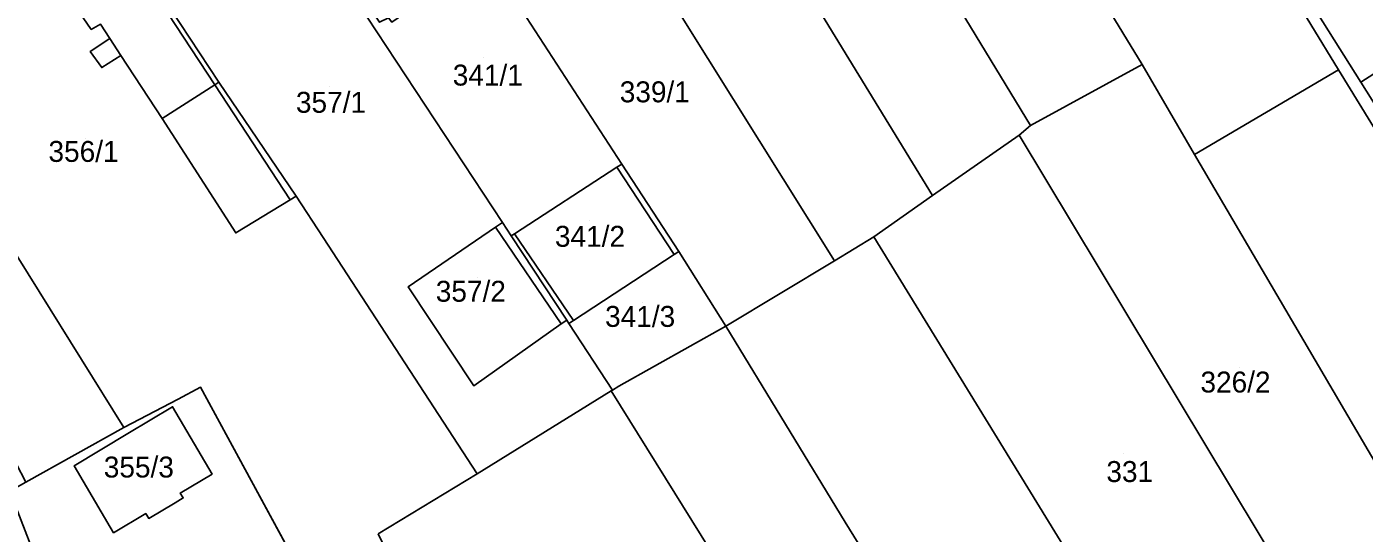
# Model space of a CAD drawing. Extents: x -263943 to -261149, y -1236934 to -1230686.
# Drawn here: x -262746.5 to -262618.9, y -1235729 to -1235680.6 of the extents above; entities that cross this region are included whole.
import ezdxf

# ---------------------------------------------------------------- set-up
doc = ezdxf.new("R2010")
doc.units = 0
for name, color, linetype in [('body_kn', 7, 'Continuous'), ('kladpar_druhypozemkov', 7, 'Continuous'), ('kladpar_hranice', 7, 'Continuous'), ('kladpar_parcelnecisla', 7, 'Continuous'), ('kladpar_plochy', 7, 'Continuous'), ('zappar_hrandruhpozemk', 7, 'Continuous')]:
    doc.layers.add(name, color=color, linetype=linetype)

msp = doc.modelspace()

# ---------------------------------------------------------------- linework, layer by layer
at = {"layer": 'body_kn'}
for p, q in [((-262740.39, -1235680.9), (-262740.39, -1235680.9)), ((-262738.6, -1235681.79), (-262738.6, -1235681.79)), ((-262740.48, -1235683.02), (-262740.48, -1235683.02)), ((-262737.55, -1235683.39), (-262737.55, -1235683.39)), ((-262737.55, -1235683.39), (-262737.55, -1235683.39)), ((-262739.38, -1235684.55), (-262739.38, -1235684.55)), ((-262640.08, -1235684.27), (-262640.08, -1235684.27)), ((-262621.32, -1235684.76), (-262621.32, -1235684.76)), ((-262619.21, -1235685.94), (-262619.21, -1235685.94)), ((-262619.21, -1235685.94), (-262619.21, -1235685.94)), ((-262728.59, -1235686.2), (-262728.59, -1235686.2)), ((-262728.2, -1235685.95), (-262728.2, -1235685.95)), ((-262728.2, -1235685.95), (-262728.2, -1235685.95)), ((-262733.62, -1235689.41), (-262733.62, -1235689.41)), ((-262651.82, -1235691.02), (-262651.82, -1235691.02)), ((-262650.72, -1235690.09), (-262650.72, -1235690.09)), ((-262650.72, -1235690.09), (-262650.72, -1235690.09)), ((-262635.09, -1235692.85), (-262635.09, -1235692.85)), ((-262690.21, -1235694.08), (-262690.21, -1235694.08)), ((-262690.21, -1235694.08), (-262690.21, -1235694.08)), ((-262689.73, -1235693.77), (-262689.73, -1235693.77)), ((-262721.4, -1235697.17), (-262721.4, -1235697.17)), ((-262720.82, -1235696.82), (-262720.82, -1235696.82)), ((-262720.82, -1235696.82), (-262720.82, -1235696.82)), ((-262660.08, -1235696.76), (-262660.08, -1235696.76)), ((-262701.79, -1235699.81), (-262701.79, -1235699.81)), ((-262701.79, -1235699.81), (-262701.79, -1235699.81)), ((-262701.12, -1235699.35), (-262701.12, -1235699.35)), ((-262701.12, -1235699.35), (-262701.12, -1235699.35)), ((-262726.59, -1235700.34), (-262726.59, -1235700.34)), ((-262718.25, -1235700.77), (-262718.25, -1235700.77)), ((-262700.29, -1235700.61), (-262700.29, -1235700.61)), ((-262700, -1235700.43), (-262700, -1235700.43)), ((-262700, -1235700.43), (-262700, -1235700.43)), ((-262665.7, -1235700.73), (-262665.7, -1235700.73)), ((-262684.76, -1235702.41), (-262684.76, -1235702.41)), ((-262684.76, -1235702.41), (-262684.76, -1235702.41)), ((-262684.31, -1235702.12), (-262684.31, -1235702.12)), ((-262684.31, -1235702.12), (-262684.31, -1235702.12)), ((-262669.44, -1235703.01), (-262669.44, -1235703.01)), ((-262710.14, -1235705.51), (-262710.14, -1235705.51)), ((-262695, -1235708.67), (-262695, -1235708.67)), ((-262695, -1235708.67), (-262695, -1235708.67)), ((-262694.35, -1235708.7), (-262694.35, -1235708.7)), ((-262695.52, -1235709.03), (-262695.52, -1235709.03)), ((-262694.79, -1235708.99), (-262694.79, -1235708.99)), ((-262679.82, -1235709.26), (-262679.82, -1235709.26)), ((-262679.82, -1235709.26), (-262679.82, -1235709.26)), ((-262729.95, -1235715.09), (-262729.95, -1235715.09)), ((-262703.88, -1235714.95), (-262703.88, -1235714.95)), ((-262690.03, -1235714.99), (-262690.03, -1235714.99)), ((-262690.03, -1235714.99), (-262690.03, -1235714.99)), ((-262732.09, -1235716.21), (-262732.09, -1235716.21)), ((-262690.75, -1235715.43), (-262690.75, -1235715.43)), ((-262690.62, -1235715.35), (-262690.62, -1235715.35)), ((-262732.63, -1235716.95), (-262732.63, -1235716.95)), ((-262737.27, -1235718.92), (-262737.27, -1235718.92)), ((-262736.88, -1235719.5), (-262736.88, -1235719.5)), ((-262742.01, -1235722.59), (-262742.01, -1235722.59)), ((-262728.85, -1235723.38), (-262728.85, -1235723.38)), ((-262703.56, -1235723.35), (-262703.56, -1235723.35)), ((-262731.89, -1235725.19), (-262731.89, -1235725.19)), ((-262732.38, -1235726.12), (-262732.38, -1235726.12)), ((-262731.6, -1235725.66), (-262731.6, -1235725.66)), ((-262735.19, -1235727.16), (-262735.19, -1235727.16)), ((-262734.9, -1235727.61), (-262734.9, -1235727.61)), ((-262668.41, -1235727.96), (-262668.41, -1235727.96)), ((-262738.25, -1235728.98), (-262738.25, -1235728.98))]:
    msp.add_line(p, q, dxfattribs=at)
at = {"layer": 'kladpar_druhypozemkov'}
for p, q in [((-262702.91, -1235683.62), (-262702.91, -1235683.62)), ((-262717.66, -1235686.32), (-262717.66, -1235686.32)), ((-262686.36, -1235686.02), (-262686.36, -1235686.02)), ((-262740.98, -1235691.34), (-262740.98, -1235691.34)), ((-262692.86, -1235699.17), (-262692.86, -1235699.17)), ((-262703.56, -1235704.57), (-262703.56, -1235704.57)), ((-262687.76, -1235707.02), (-262687.76, -1235707.02)), ((-262630.8, -1235713.24), (-262630.8, -1235713.24)), ((-262641.85, -1235721.44), (-262641.85, -1235721.44)), ((-262734.86, -1235721.9), (-262734.86, -1235721.9))]:
    msp.add_line(p, q, dxfattribs=at)
at = {"layer": 'kladpar_hranice'}
for points in [[(-262641.26, -1235652.62), (-262633.41, -1235665.21), (-262626.63, -1235676.08), (-262621.32, -1235684.76), (-262635.09, -1235692.85), (-262640.08, -1235684.27), (-262660.37, -1235650.95), (-262665.35, -1235642.7), (-262656.91, -1235637.22), (-262653.04, -1235643.5), (-262648.82, -1235640.84), (-262648.56, -1235640.67), (-262641.26, -1235652.62)], [(-262660.37, -1235650.95), (-262640.08, -1235684.27), (-262650.72, -1235690.09), (-262670.24, -1235657.96), (-262660.37, -1235650.95)], [(-262720.82, -1235696.82), (-262721.4, -1235697.17), (-262726.59, -1235700.34), (-262733.62, -1235689.41), (-262737.55, -1235683.39), (-262739.38, -1235684.55), (-262740.48, -1235683.02), (-262738.6, -1235681.79), (-262739.51, -1235680.4), (-262740.39, -1235680.9), (-262741.91, -1235678.69), (-262741.02, -1235678.09), (-262747.39, -1235668.34), (-262749.44, -1235669.67), (-262749.74, -1235669.21), (-262752.92, -1235671.25), (-262760.08, -1235659.76), (-262760.53, -1235660.05), (-262761.86, -1235657.8), (-262760.22, -1235657.06), (-262749.9, -1235652.44), (-262733.75, -1235677.52), (-262728.2, -1235685.95), (-262720.82, -1235696.82)], [(-262691.17, -1235668.24), (-262696.67, -1235659.48), (-262691.85, -1235656.56), (-262686.99, -1235653.61), (-262686.58, -1235653.37), (-262682.48, -1235660.12), (-262660.08, -1235696.76), (-262665.7, -1235700.73), (-262669.44, -1235703.01), (-262691.17, -1235668.24)], [(-262650.72, -1235690.09), (-262651.82, -1235691.02), (-262660.08, -1235696.76), (-262682.48, -1235660.12), (-262677.89, -1235657.37), (-262672.91, -1235654.38), (-262672.55, -1235654.16), (-262670.24, -1235657.96), (-262650.72, -1235690.09)], [(-262720.1, -1235733.26), (-262729.95, -1235715.09), (-262732.09, -1235716.21), (-262737.27, -1235718.92), (-262749.44, -1235699.43), (-262772.46, -1235662.54), (-262761.86, -1235657.8), (-262760.53, -1235660.05), (-262760.08, -1235659.76), (-262752.92, -1235671.25), (-262749.74, -1235669.21), (-262749.44, -1235669.67), (-262747.39, -1235668.34), (-262741.02, -1235678.09), (-262741.91, -1235678.69), (-262740.39, -1235680.9), (-262739.51, -1235680.4), (-262738.6, -1235681.79), (-262740.48, -1235683.02), (-262739.38, -1235684.55), (-262737.55, -1235683.39)], [(-262607.02, -1235708.12), (-262621.32, -1235684.76), (-262626.63, -1235676.08), (-262633.41, -1235665.21), (-262632.61, -1235664.64), (-262625.93, -1235675.26), (-262619.21, -1235685.94), (-262612.71, -1235696.27), (-262605.76, -1235707.3), (-262607.02, -1235708.12)], [(-262619.21, -1235685.94), (-262625.93, -1235675.26), (-262612.61, -1235666.71), (-262609.54, -1235671.64), (-262606, -1235677.44), (-262619.21, -1235685.94)], [(-262700, -1235700.43), (-262700.29, -1235700.61), (-262701.12, -1235699.35), (-262714.98, -1235678.35), (-262714.38, -1235677.91), (-262712.87, -1235680.22), (-262712.02, -1235679.8), (-262711.68, -1235680.22), (-262710.49, -1235679.38), (-262711.16, -1235678.53), (-262710.23, -1235677.77), (-262711.55, -1235675.81), (-262709.62, -1235674.38), (-262711.14, -1235671.57), (-262706.6, -1235668.66), (-262706.19, -1235668.4), (-262702.15, -1235674.65), (-262689.73, -1235693.77), (-262690.21, -1235694.08), (-262700, -1235700.43)], [(-262684.31, -1235702.12), (-262689.73, -1235693.77), (-262702.15, -1235674.65), (-262700.22, -1235673.52), (-262699.11, -1235672.87), (-262691.17, -1235668.24), (-262669.44, -1235703.01), (-262679.82, -1235709.26), (-262684.31, -1235702.12)], [(-262701.12, -1235699.35), (-262701.79, -1235699.81), (-262710.14, -1235705.51), (-262703.88, -1235714.95), (-262695.52, -1235709.03), (-262695, -1235708.67), (-262694.79, -1235708.99), (-262690.62, -1235715.35), (-262690.75, -1235715.43), (-262703.56, -1235723.35), (-262718.25, -1235700.77), (-262720.82, -1235696.82), (-262728.2, -1235685.95), (-262733.75, -1235677.52), (-262726.46, -1235672.97), (-262721.34, -1235669.78), (-262720.9, -1235669.5), (-262714.98, -1235678.35), (-262701.12, -1235699.35)], [(-262619.21, -1235685.94), (-262606, -1235677.44), (-262599.54, -1235688.02), (-262612.71, -1235696.27), (-262619.21, -1235685.94)], [(-262737.55, -1235683.39), (-262733.62, -1235689.41), (-262726.59, -1235700.34), (-262721.4, -1235697.17), (-262720.82, -1235696.82), (-262718.25, -1235700.77), (-262703.56, -1235723.35), (-262713, -1235729.09)], [(-262650.72, -1235690.09), (-262640.08, -1235684.27), (-262635.09, -1235692.85), (-262610.32, -1235735.09), (-262621.38, -1235741.67), (-262651.82, -1235691.02), (-262650.72, -1235690.09)], [(-262606.17, -1235742.23), (-262610.32, -1235735.09), (-262635.09, -1235692.85), (-262621.32, -1235684.76), (-262607.02, -1235708.12), (-262591.11, -1235733.62), (-262606.17, -1235742.23)], [(-262622.95, -1235751.06), (-262625.22, -1235747.26), (-262633.81, -1235752.72), (-262634.32, -1235751.9), (-262665.7, -1235700.73), (-262660.08, -1235696.76), (-262651.82, -1235691.02), (-262621.38, -1235741.67), (-262617.64, -1235747.9), (-262618.15, -1235748.2), (-262622.95, -1235751.06)], [(-262684.76, -1235702.41), (-262694.35, -1235708.7), (-262694.79, -1235708.99), (-262695, -1235708.67), (-262700.29, -1235700.61), (-262700, -1235700.43), (-262690.21, -1235694.08), (-262689.73, -1235693.77), (-262684.31, -1235702.12), (-262684.76, -1235702.41)], [(-262749.44, -1235699.43), (-262737.27, -1235718.92), (-262746.62, -1235724.15), (-262756.81, -1235704.55), (-262749.44, -1235699.43)], [(-262695, -1235708.67), (-262695.52, -1235709.03), (-262703.88, -1235714.95), (-262710.14, -1235705.51), (-262701.79, -1235699.81), (-262701.12, -1235699.35), (-262700.29, -1235700.61), (-262695, -1235708.67)], [(-262679.82, -1235709.26), (-262669.44, -1235703.01), (-262665.7, -1235700.73), (-262634.32, -1235751.9), (-262648.52, -1235760.17), (-262668.41, -1235727.96), (-262679.82, -1235709.26)], [(-262690.03, -1235714.99), (-262690.62, -1235715.35), (-262694.79, -1235708.99), (-262694.35, -1235708.7), (-262684.76, -1235702.41), (-262684.31, -1235702.12), (-262679.82, -1235709.26), (-262690.03, -1235714.99)], [(-262643.5, -1235790.81), (-262644.15, -1235789.77), (-262651.45, -1235778.14), (-262661.86, -1235761.65), (-262677.86, -1235736.16), (-262690.75, -1235715.43), (-262690.62, -1235715.35), (-262690.03, -1235714.99), (-262679.82, -1235709.26), (-262668.41, -1235727.96), (-262648.52, -1235760.17), (-262633.07, -1235784.91), (-262643.5, -1235790.81)], [(-262725.4, -1235736.37), (-262730.84, -1235739.04), (-262733.56, -1235733.97), (-262734.16, -1235734.29), (-262740.29, -1235737.58), (-262737.75, -1235742.44), (-262738, -1235742.56), (-262739.96, -1235743.52), (-262744.69, -1235734), (-262748.15, -1235725), (-262746.62, -1235724.15), (-262737.27, -1235718.92), (-262732.09, -1235716.21), (-262729.95, -1235715.09), (-262720.1, -1235733.26), (-262722.18, -1235734.48), (-262724.32, -1235735.84), (-262725.4, -1235736.37)], [(-262713, -1235729.09), (-262703.56, -1235723.35), (-262690.75, -1235715.43), (-262677.86, -1235736.16), (-262690.27, -1235742.9), (-262709.18, -1235752.54), (-262730.84, -1235763.57), (-262735.08, -1235754.25), (-262727.31, -1235749.86), (-262724.29, -1235748.16), (-262720.78, -1235754.35), (-262712.37, -1235749.72), (-262715.83, -1235743.39), (-262708.1, -1235739.03), (-262713, -1235729.09)], [(-262732.63, -1235716.95), (-262728.85, -1235723.38), (-262731.89, -1235725.19), (-262731.6, -1235725.66), (-262732.38, -1235726.12), (-262734.9, -1235727.61), (-262735.19, -1235727.16), (-262738.25, -1235728.98), (-262742.01, -1235722.59), (-262736.88, -1235719.5), (-262732.63, -1235716.95)], [(-262728.85, -1235723.38), (-262732.63, -1235716.95), (-262736.88, -1235719.5), (-262742.01, -1235722.59), (-262738.25, -1235728.98), (-262735.19, -1235727.16), (-262734.9, -1235727.61), (-262732.38, -1235726.12), (-262731.6, -1235725.66), (-262731.89, -1235725.19), (-262728.85, -1235723.38)]]:
    msp.add_lwpolyline(points, dxfattribs=at)
at = {"layer": 'kladpar_plochy'}
for p, q in [((-262732.09, -1235716.21), (-262729.95, -1235715.09)), ((-262729.95, -1235715.09), (-262720.1, -1235733.26)), ((-262737.27, -1235718.92), (-262732.09, -1235716.21)), ((-262732.63, -1235716.95), (-262736.88, -1235719.5)), ((-262728.85, -1235723.38), (-262732.63, -1235716.95)), ((-262746.62, -1235724.15), (-262737.27, -1235718.92)), ((-262736.88, -1235719.5), (-262742.01, -1235722.59)), ((-262742.01, -1235722.59), (-262738.25, -1235728.98)), ((-262731.89, -1235725.19), (-262728.85, -1235723.38)), ((-262731.6, -1235725.66), (-262731.89, -1235725.19)), ((-262734.9, -1235727.61), (-262732.38, -1235726.12)), ((-262732.38, -1235726.12), (-262731.6, -1235725.66)), ((-262738.25, -1235728.98), (-262735.19, -1235727.16)), ((-262735.19, -1235727.16), (-262734.9, -1235727.61))]:
    msp.add_line(p, q, dxfattribs=at)
for points in [[(-262641.26, -1235652.62), (-262633.41, -1235665.21), (-262626.63, -1235676.08), (-262621.32, -1235684.76), (-262635.09, -1235692.85), (-262640.08, -1235684.27), (-262660.37, -1235650.95), (-262665.35, -1235642.7), (-262656.91, -1235637.22), (-262653.04, -1235643.5), (-262648.82, -1235640.84), (-262648.56, -1235640.67)], [(-262660.37, -1235650.95), (-262640.08, -1235684.27), (-262650.72, -1235690.09), (-262670.24, -1235657.96)], [(-262720.82, -1235696.82), (-262721.4, -1235697.17), (-262726.59, -1235700.34), (-262733.62, -1235689.41), (-262737.55, -1235683.39), (-262739.38, -1235684.55), (-262740.48, -1235683.02), (-262738.6, -1235681.79), (-262739.51, -1235680.4), (-262740.39, -1235680.9), (-262741.91, -1235678.69), (-262741.02, -1235678.09), (-262747.39, -1235668.34), (-262749.44, -1235669.67), (-262749.74, -1235669.21), (-262752.92, -1235671.25), (-262760.08, -1235659.76), (-262760.53, -1235660.05), (-262761.86, -1235657.8), (-262760.22, -1235657.06), (-262749.9, -1235652.44), (-262733.75, -1235677.52), (-262728.2, -1235685.95)], [(-262691.17, -1235668.24), (-262696.67, -1235659.48), (-262691.85, -1235656.56), (-262686.99, -1235653.61), (-262686.58, -1235653.37), (-262682.48, -1235660.12), (-262660.08, -1235696.76), (-262665.7, -1235700.73), (-262669.44, -1235703.01)], [(-262650.72, -1235690.09), (-262651.82, -1235691.02), (-262660.08, -1235696.76), (-262682.48, -1235660.12), (-262677.89, -1235657.37), (-262672.91, -1235654.38), (-262672.55, -1235654.16), (-262670.24, -1235657.96)], [(-262607.02, -1235708.12), (-262621.32, -1235684.76), (-262626.63, -1235676.08), (-262633.41, -1235665.21), (-262632.61, -1235664.64), (-262625.93, -1235675.26), (-262619.21, -1235685.94), (-262612.71, -1235696.27), (-262605.76, -1235707.3)], [(-262619.21, -1235685.94), (-262625.93, -1235675.26), (-262612.61, -1235666.71), (-262609.54, -1235671.64), (-262606, -1235677.44)], [(-262700, -1235700.43), (-262700.29, -1235700.61), (-262701.12, -1235699.35), (-262714.98, -1235678.35), (-262714.38, -1235677.91), (-262712.87, -1235680.22), (-262712.02, -1235679.8), (-262711.68, -1235680.22), (-262710.49, -1235679.38), (-262711.16, -1235678.53), (-262710.23, -1235677.77), (-262711.55, -1235675.81), (-262709.62, -1235674.38), (-262711.14, -1235671.57), (-262706.6, -1235668.66), (-262706.19, -1235668.4), (-262702.15, -1235674.65), (-262689.73, -1235693.77), (-262690.21, -1235694.08)], [(-262684.31, -1235702.12), (-262689.73, -1235693.77), (-262702.15, -1235674.65), (-262700.22, -1235673.52), (-262699.11, -1235672.87), (-262691.17, -1235668.24), (-262669.44, -1235703.01), (-262679.82, -1235709.26)], [(-262701.12, -1235699.35), (-262701.79, -1235699.81), (-262710.14, -1235705.51), (-262703.88, -1235714.95), (-262695.52, -1235709.03), (-262695, -1235708.67), (-262694.79, -1235708.99), (-262690.62, -1235715.35), (-262690.75, -1235715.43), (-262703.56, -1235723.35), (-262718.25, -1235700.77), (-262720.82, -1235696.82), (-262728.2, -1235685.95), (-262733.75, -1235677.52), (-262726.46, -1235672.97), (-262721.34, -1235669.78), (-262720.9, -1235669.5), (-262714.98, -1235678.35)], [(-262619.21, -1235685.94), (-262606, -1235677.44), (-262599.54, -1235688.02), (-262612.71, -1235696.27)], [(-262650.72, -1235690.09), (-262640.08, -1235684.27), (-262635.09, -1235692.85), (-262610.32, -1235735.09), (-262621.38, -1235741.67), (-262651.82, -1235691.02)], [(-262606.17, -1235742.23), (-262610.32, -1235735.09), (-262635.09, -1235692.85), (-262621.32, -1235684.76), (-262607.02, -1235708.12), (-262591.11, -1235733.62)], [(-262622.95, -1235751.06), (-262625.22, -1235747.26), (-262633.81, -1235752.72), (-262634.32, -1235751.9), (-262665.7, -1235700.73), (-262660.08, -1235696.76), (-262651.82, -1235691.02), (-262621.38, -1235741.67), (-262617.64, -1235747.9), (-262618.15, -1235748.2)], [(-262684.76, -1235702.41), (-262694.35, -1235708.7), (-262694.79, -1235708.99), (-262695, -1235708.67), (-262700.29, -1235700.61), (-262700, -1235700.43), (-262690.21, -1235694.08), (-262689.73, -1235693.77), (-262684.31, -1235702.12)], [(-262749.44, -1235699.43), (-262737.27, -1235718.92), (-262746.62, -1235724.15), (-262756.81, -1235704.55)], [(-262695, -1235708.67), (-262695.52, -1235709.03), (-262703.88, -1235714.95), (-262710.14, -1235705.51), (-262701.79, -1235699.81), (-262701.12, -1235699.35), (-262700.29, -1235700.61)], [(-262679.82, -1235709.26), (-262669.44, -1235703.01), (-262665.7, -1235700.73), (-262634.32, -1235751.9), (-262648.52, -1235760.17), (-262668.41, -1235727.96)], [(-262690.03, -1235714.99), (-262690.62, -1235715.35), (-262694.79, -1235708.99), (-262694.35, -1235708.7), (-262684.76, -1235702.41), (-262684.31, -1235702.12), (-262679.82, -1235709.26)], [(-262643.5, -1235790.81), (-262644.15, -1235789.77), (-262651.45, -1235778.14), (-262661.86, -1235761.65), (-262677.86, -1235736.16), (-262690.75, -1235715.43), (-262690.62, -1235715.35), (-262690.03, -1235714.99), (-262679.82, -1235709.26), (-262668.41, -1235727.96), (-262648.52, -1235760.17), (-262633.07, -1235784.91)], [(-262713, -1235729.09), (-262703.56, -1235723.35), (-262690.75, -1235715.43), (-262677.86, -1235736.16), (-262690.27, -1235742.9), (-262709.18, -1235752.54), (-262730.84, -1235763.57), (-262735.08, -1235754.25), (-262727.31, -1235749.86), (-262724.29, -1235748.16), (-262720.78, -1235754.35), (-262712.37, -1235749.72), (-262715.83, -1235743.39), (-262708.1, -1235739.03)], [(-262732.63, -1235716.95), (-262728.85, -1235723.38), (-262731.89, -1235725.19), (-262731.6, -1235725.66), (-262732.38, -1235726.12), (-262734.9, -1235727.61), (-262735.19, -1235727.16), (-262738.25, -1235728.98), (-262742.01, -1235722.59), (-262736.88, -1235719.5)]]:
    msp.add_lwpolyline(points, close=True, dxfattribs=at)
for points in [[(-262747.39, -1235668.34), (-262741.02, -1235678.09), (-262741.91, -1235678.69), (-262740.39, -1235680.9), (-262739.51, -1235680.4), (-262738.6, -1235681.79), (-262740.48, -1235683.02), (-262739.38, -1235684.55), (-262737.55, -1235683.39), (-262733.62, -1235689.41), (-262726.59, -1235700.34), (-262721.4, -1235697.17), (-262720.82, -1235696.82), (-262718.25, -1235700.77), (-262703.56, -1235723.35), (-262713, -1235729.09)], [(-262720.1, -1235733.26), (-262729.95, -1235715.09), (-262732.09, -1235716.21), (-262737.27, -1235718.92), (-262749.44, -1235699.43)]]:
    msp.add_lwpolyline(points, dxfattribs=at)
at = {"layer": 'zappar_hrandruhpozemk'}
for p, q in [((-262737.55, -1235683.39), (-262738.6, -1235681.79)), ((-262728.59, -1235686.2), (-262733.62, -1235689.41)), ((-262728.2, -1235685.95), (-262728.59, -1235686.2)), ((-262728.59, -1235686.2), (-262721.4, -1235697.17)), ((-262690.21, -1235694.08), (-262684.76, -1235702.41)), ((-262701.79, -1235699.81), (-262695.52, -1235709.03)), ((-262700, -1235700.43), (-262694.35, -1235708.7))]:
    msp.add_line(p, q, dxfattribs=at)
msp.add_lwpolyline([(-262757.94, -1235661.13), (-262748.72, -1235655.5), (-262728.59, -1235686.2)], dxfattribs=at)

# ---------------------------------------------------------------- texts
at = {"layer": 'kladpar_parcelnecisla'}
for s, p in [('341/1', (-262705.88, -1235686.27)), ('339/1', (-262689.94, -1235687.87)), ('357/1', (-262720.85, -1235688.87)), ('356/1', (-262744.47, -1235693.56)), ('341/2', (-262696.13, -1235701.67)), ('357/2', (-262707.5, -1235706.92)), ('341/3', (-262691.34, -1235709.32)), ('326/2', (-262634.51, -1235715.59)), ('355/3', (-262739.19, -1235723.71)), ('331', (-262643.49, -1235724.14))]:
    msp.add_text(s, height=2, dxfattribs=at).set_placement(p)

doc.saveas('drawing.dxf')
